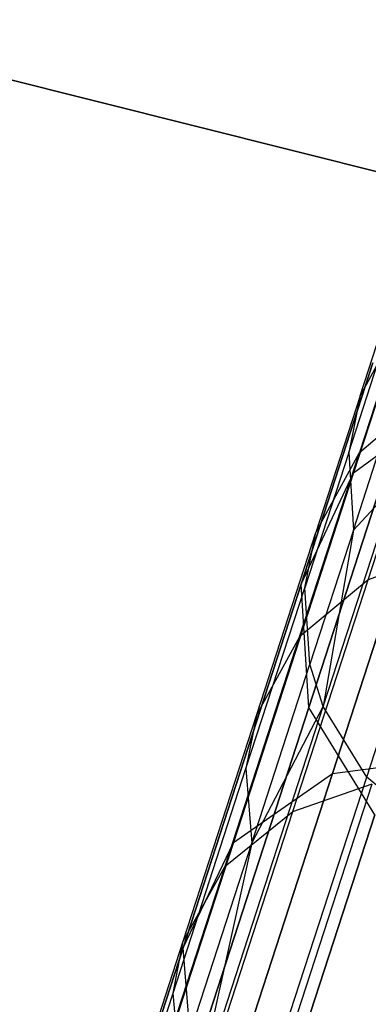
# Model space of a CAD drawing. Extents: x 0.3 to 7.1, y -3.38 to 3.38.
# Tile 383 of 394: x 4.48 to 4.61, y 2.89 to 3.26. Entities that reach past the tile are written whole.
import ezdxf

# ---------------------------------------------------------------- set-up
doc = ezdxf.new("R2010")
doc.units = 0
doc.header["$LTSCALE"] = 2.54
doc.layers.get('0').update_dxf_attribs({"linetype": 'CONTINUOUS'})

# ---------------------------------------------------------------- blocks, each defined once
blk = doc.blocks.new('SINGLES_B_BB_STL')
at = {"color": 0}
for p, q in [((4.62726, 3.19722, 1.7), (4.38383, 3.25825, 1.7)), ((4.38383, 3.25825, 1.9), (4.62726, 3.19722, 1.9)), ((4.38383, 3.25825, 1.9), (4.62726, 3.19722, 1.9)), ((4.62726, 3.19722, 1.7), (4.38383, 3.25825, 1.7)), ((4.62893, 3.17293, 16.55016), (4.60165, 3.08895, 16.13981)), ((4.62893, 3.17293, 16.55016), (4.60165, 3.08895, 16.13981)), ((4.60165, 3.08895, 12.12146), (4.62893, 3.17293, 11.71111)), ((4.60165, 3.08895, 12.12146), (4.62893, 3.17293, 11.71111)), ((4.60415, 3.11769, 39.63716), (4.61513, 3.15147, 39.41335)), ((4.60415, 3.11769, 39.63716), (4.61513, 3.15147, 39.41335)), ((4.62064, 3.1482, 39.64402), (4.60385, 3.09655, 39.86695)), ((4.62064, 3.1482, 39.64402), (4.60385, 3.09655, 39.86695)), ((4.62064, 3.1482, 39.64402), (4.60415, 3.11769, 39.63716)), ((4.62064, 3.1482, 39.64402), (4.60415, 3.11769, 39.63716)), ((4.60891, 3.12997, 16.55685), (4.58206, 3.04734, 16.15306)), ((4.60891, 3.12997, 16.55685), (4.58206, 3.04734, 16.15306)), ((4.58206, 3.04734, 12.10821), (4.60891, 3.12997, 11.70442)), ((4.58206, 3.04734, 12.10821), (4.60891, 3.12997, 11.70442)), ((4.59983, 3.09658, 39.63286), (4.61072, 3.13009, 39.41081)), ((4.59983, 3.09658, 39.63286), (4.61072, 3.13009, 39.41081)), ((4.60415, 3.11769, 39.63716), (4.58758, 3.06668, 39.85733)), ((4.60415, 3.11769, 39.63716), (4.58758, 3.06668, 39.85733)), ((4.63919, 3.11652, 16.12883), (4.59373, 2.9766, 15.72978)), ((4.63919, 3.11652, 16.12883), (4.59373, 2.9766, 15.72978)), ((4.59373, 2.9766, 12.53148), (4.63919, 3.11652, 12.13244)), ((4.59373, 2.9766, 12.53148), (4.63919, 3.11652, 12.13244)), ((4.60415, 3.11769, 39.63716), (4.59983, 3.09658, 39.63286)), ((4.60415, 3.11769, 39.63716), (4.59983, 3.09658, 39.63286)), ((4.60165, 3.08895, 16.13981), (4.63919, 3.11652, 16.12883)), ((4.60165, 3.08895, 16.13981), (4.63919, 3.11652, 16.12883)), ((4.60165, 3.08895, 12.12146), (4.63919, 3.11652, 12.13244)), ((4.60165, 3.08895, 12.12146), (4.63919, 3.11652, 12.13244)), ((4.60385, 3.09655, 39.86695), (4.62971, 3.11867, 39.8753)), ((4.60385, 3.09655, 39.86695), (4.62971, 3.11867, 39.8753)), ((4.60707, 3.04898, 40.09562), (4.62971, 3.11867, 39.8753)), ((4.60707, 3.04898, 40.09562), (4.62971, 3.11867, 39.8753)), ((4.60161, 3.06755, 39.62742), (4.61239, 3.10073, 39.4076)), ((4.60161, 3.06755, 39.62742), (4.61239, 3.10073, 39.4076)), ((4.58145, 3.02761, 40.08492), (4.60385, 3.09655, 39.86695)), ((4.58145, 3.02761, 40.08492), (4.60385, 3.09655, 39.86695)), ((4.59983, 3.09658, 39.63286), (4.58339, 3.04597, 39.85129)), ((4.59983, 3.09658, 39.63286), (4.58339, 3.04597, 39.85129)), ((4.58758, 3.06668, 39.85733), (4.60385, 3.09655, 39.86695)), ((4.58758, 3.06668, 39.85733), (4.60385, 3.09655, 39.86695)), ((4.59983, 3.09658, 39.63286), (4.60161, 3.06755, 39.62742)), ((4.59983, 3.09658, 39.63286), (4.60161, 3.06755, 39.62742)), ((4.60165, 3.08895, 16.13981), (4.55677, 2.95085, 15.74599)), ((4.60165, 3.08895, 16.13981), (4.55677, 2.95085, 15.74599)), ((4.55677, 2.95085, 12.51528), (4.60165, 3.08895, 12.12146)), ((4.55677, 2.95085, 12.51528), (4.60165, 3.08895, 12.12146)), ((4.58206, 3.04734, 16.15306), (4.60165, 3.08895, 16.13981)), ((4.58206, 3.04734, 16.15306), (4.60165, 3.08895, 16.13981)), ((4.58206, 3.04734, 12.10821), (4.60165, 3.08895, 12.12146)), ((4.58206, 3.04734, 12.10821), (4.60165, 3.08895, 12.12146)), ((4.59034, 3.00165, 39.83979), (4.61725, 3.0845, 39.40597)), ((4.59034, 3.00165, 39.83979), (4.61725, 3.0845, 39.40597)), ((4.60161, 3.06755, 39.62742), (4.61725, 3.0845, 39.40597)), ((4.60161, 3.06755, 39.62742), (4.61725, 3.0845, 39.40597)), ((4.61136, 3.08259, 16.56315), (4.58492, 3.00122, 16.16554)), ((4.61136, 3.08259, 16.56315), (4.58492, 3.00122, 16.16554)), ((4.58492, 3.00122, 12.09573), (4.61136, 3.08259, 11.69812)), ((4.58492, 3.00122, 12.09573), (4.61136, 3.08259, 11.69812)), ((4.56545, 2.99859, 40.0726), (4.58758, 3.06668, 39.85733)), ((4.56545, 2.99859, 40.0726), (4.58758, 3.06668, 39.85733)), ((4.58339, 3.04597, 39.85129), (4.58758, 3.06668, 39.85733)), ((4.58339, 3.04597, 39.85129), (4.58758, 3.06668, 39.85733)), ((4.60161, 3.06755, 39.62742), (4.58533, 3.01745, 39.84367)), ((4.60161, 3.06755, 39.62742), (4.58533, 3.01745, 39.84367)), ((4.60161, 3.06755, 39.62742), (4.59034, 3.00165, 39.83979)), ((4.60161, 3.06755, 39.62742), (4.59034, 3.00165, 39.83979)), ((4.60656, 2.97526, 39.83401), (4.63327, 3.05747, 39.40354)), ((4.60656, 2.97526, 39.83401), (4.63327, 3.05747, 39.40354)), ((4.63695, 3.05996, 40.10307), (4.60707, 3.04898, 40.09562)), ((4.63695, 3.05996, 40.10307), (4.60707, 3.04898, 40.09562)), ((4.58206, 3.04734, 16.15306), (4.5379, 2.91144, 15.76553)), ((4.58206, 3.04734, 16.15306), (4.5379, 2.91144, 15.76553)), ((4.5379, 2.91144, 12.49574), (4.58206, 3.04734, 12.10821)), ((4.5379, 2.91144, 12.49574), (4.58206, 3.04734, 12.10821)), ((4.57892, 2.96237, 40.30919), (4.60707, 3.04898, 40.09562)), ((4.57892, 2.96237, 40.30919), (4.60707, 3.04898, 40.09562)), ((4.60707, 3.04898, 40.09562), (4.58145, 3.02761, 40.08492)), ((4.60707, 3.04898, 40.09562), (4.58145, 3.02761, 40.08492)), ((4.58492, 3.00122, 16.16554), (4.58206, 3.04734, 16.15306)), ((4.58492, 3.00122, 16.16554), (4.58206, 3.04734, 16.15306)), ((4.58492, 3.00122, 12.09573), (4.58206, 3.04734, 12.10821)), ((4.58492, 3.00122, 12.09573), (4.58206, 3.04734, 12.10821)), ((4.56144, 2.97841, 40.06487), (4.58339, 3.04597, 39.85129)), ((4.56144, 2.97841, 40.06487), (4.58339, 3.04597, 39.85129)), ((4.58533, 3.01745, 39.84367), (4.58339, 3.04597, 39.85129)), ((4.58533, 3.01745, 39.84367), (4.58339, 3.04597, 39.85129)), ((4.55361, 2.94192, 40.29623), (4.58145, 3.02761, 40.08492)), ((4.55361, 2.94192, 40.29623), (4.58145, 3.02761, 40.08492)), ((4.58145, 3.02761, 40.08492), (4.56545, 2.99859, 40.0726)), ((4.58145, 3.02761, 40.08492), (4.56545, 2.99859, 40.0726)), ((4.5636, 2.95058, 40.0551), (4.58533, 3.01745, 39.84367)), ((4.5636, 2.95058, 40.0551), (4.58533, 3.01745, 39.84367)), ((4.59034, 3.00165, 39.83979), (4.58533, 3.01745, 39.84367)), ((4.59034, 3.00165, 39.83979), (4.58533, 3.01745, 39.84367)), ((4.53796, 2.91396, 40.28129), (4.56545, 2.99859, 40.0726)), ((4.53796, 2.91396, 40.28129), (4.56545, 2.99859, 40.0726)), ((4.58492, 3.00122, 16.16554), (4.54144, 2.8674, 15.78394)), ((4.58492, 3.00122, 16.16554), (4.54144, 2.8674, 15.78394)), ((4.54144, 2.8674, 12.47733), (4.58492, 3.00122, 12.09573)), ((4.54144, 2.8674, 12.47733), (4.58492, 3.00122, 12.09573)), ((4.54185, 2.85243, 40.25404), (4.59034, 3.00165, 39.83979)), ((4.54185, 2.85243, 40.25404), (4.59034, 3.00165, 39.83979)), ((4.56545, 2.99859, 40.0726), (4.56144, 2.97841, 40.06487)), ((4.56545, 2.99859, 40.0726), (4.56144, 2.97841, 40.06487)), ((4.5636, 2.95058, 40.0551), (4.59034, 3.00165, 39.83979)), ((4.5636, 2.95058, 40.0551), (4.59034, 3.00165, 39.83979)), ((4.60957, 2.96116, 16.17439), (4.58492, 3.00122, 16.16554)), ((4.60957, 2.96116, 16.17439), (4.58492, 3.00122, 16.16554)), ((4.60957, 2.96116, 12.08688), (4.58492, 3.00122, 12.09573)), ((4.60957, 2.96116, 12.08688), (4.58492, 3.00122, 12.09573)), ((4.60656, 2.97526, 39.83401), (4.59034, 3.00165, 39.83979)), ((4.60656, 2.97526, 39.83401), (4.59034, 3.00165, 39.83979)), ((4.59373, 2.9766, 15.72978), (4.6403, 2.98278, 15.72064)), ((4.59373, 2.9766, 15.72978), (4.6403, 2.98278, 15.72064)), ((4.59373, 2.9766, 12.53148), (4.6403, 2.98278, 12.54063)), ((4.59373, 2.9766, 12.53148), (4.6403, 2.98278, 12.54063)), ((4.59373, 2.9766, 15.72978), (4.53135, 2.78462, 15.35544)), ((4.59373, 2.9766, 15.72978), (4.53135, 2.78462, 15.35544)), ((4.53135, 2.78462, 12.90583), (4.59373, 2.9766, 12.53148)), ((4.53135, 2.78462, 12.90583), (4.59373, 2.9766, 12.53148)), ((4.53416, 2.89445, 40.27191), (4.56144, 2.97841, 40.06487)), ((4.53416, 2.89445, 40.27191), (4.56144, 2.97841, 40.06487)), ((4.55677, 2.95085, 15.74599), (4.59373, 2.9766, 15.72978)), ((4.55677, 2.95085, 15.74599), (4.59373, 2.9766, 15.72978)), ((4.55677, 2.95085, 12.51528), (4.59373, 2.9766, 12.53148)), ((4.55677, 2.95085, 12.51528), (4.59373, 2.9766, 12.53148)), ((4.56144, 2.97841, 40.06487), (4.5636, 2.95058, 40.0551)), ((4.56144, 2.97841, 40.06487), (4.5636, 2.95058, 40.0551)), ((4.55845, 2.82719, 40.24506), (4.60656, 2.97526, 39.83401)), ((4.55845, 2.82719, 40.24506), (4.60656, 2.97526, 39.83401)), ((4.63191, 2.95393, 39.83043), (4.60656, 2.97526, 39.83401)), ((4.63191, 2.95393, 39.83043), (4.60656, 2.97526, 39.83401)), ((4.57493, 2.86909, 40.52514), (4.6086, 2.97271, 40.31823)), ((4.57493, 2.86909, 40.52514), (4.6086, 2.97271, 40.31823)), ((4.57892, 2.96237, 40.30919), (4.6086, 2.97271, 40.31823)), ((4.57892, 2.96237, 40.30919), (4.6086, 2.97271, 40.31823)), ((4.54551, 2.85952, 40.51458), (4.57892, 2.96237, 40.30919)), ((4.54551, 2.85952, 40.51458), (4.57892, 2.96237, 40.30919)), ((4.55361, 2.94192, 40.29623), (4.57892, 2.96237, 40.30919)), ((4.55361, 2.94192, 40.29623), (4.57892, 2.96237, 40.30919)), ((4.60957, 2.96116, 16.17439), (4.56657, 2.82882, 15.79699)), ((4.60957, 2.96116, 16.17439), (4.56657, 2.82882, 15.79699)), ((4.56657, 2.82882, 12.46428), (4.60957, 2.96116, 12.08688)), ((4.56657, 2.82882, 12.46428), (4.60957, 2.96116, 12.08688)), ((4.55677, 2.95085, 15.74599), (4.49521, 2.76138, 15.37654)), ((4.55677, 2.95085, 15.74599), (4.49521, 2.76138, 15.37654)), ((4.49521, 2.76138, 12.88473), (4.55677, 2.95085, 12.51528)), ((4.49521, 2.76138, 12.88473), (4.55677, 2.95085, 12.51528)), ((4.5379, 2.91144, 15.76553), (4.55677, 2.95085, 15.74599)), ((4.5379, 2.91144, 15.76553), (4.55677, 2.95085, 15.74599)), ((4.5379, 2.91144, 12.49574), (4.55677, 2.95085, 12.51528)), ((4.5379, 2.91144, 12.49574), (4.55677, 2.95085, 12.51528)), ((4.53659, 2.86746, 40.26006), (4.5636, 2.95058, 40.0551)), ((4.53659, 2.86746, 40.26006), (4.5636, 2.95058, 40.0551)), ((4.5636, 2.95058, 40.0551), (4.54185, 2.85243, 40.25404)), ((4.5636, 2.95058, 40.0551), (4.54185, 2.85243, 40.25404)), ((4.52055, 2.84016, 40.49943), (4.55361, 2.94192, 40.29623)), ((4.52055, 2.84016, 40.49943), (4.55361, 2.94192, 40.29623)), ((4.53796, 2.91396, 40.28129), (4.55361, 2.94192, 40.29623)), ((4.53796, 2.91396, 40.28129), (4.55361, 2.94192, 40.29623)), ((4.5053, 2.81347, 40.48197), (4.53796, 2.91396, 40.28129)), ((4.5053, 2.81347, 40.48197), (4.53796, 2.91396, 40.28129)), ((4.53416, 2.89445, 40.27191), (4.53796, 2.91396, 40.28129)), ((4.53416, 2.89445, 40.27191), (4.53796, 2.91396, 40.28129)), ((4.5379, 2.91144, 15.76553), (4.47733, 2.725, 15.40198)), ((4.5379, 2.91144, 15.76553), (4.47733, 2.725, 15.40198)), ((4.47733, 2.725, 12.85928), (4.5379, 2.91144, 12.49574)), ((4.47733, 2.725, 12.85928), (4.5379, 2.91144, 12.49574)), ((4.54144, 2.8674, 15.78394), (4.5379, 2.91144, 15.76553)), ((4.54144, 2.8674, 15.78394), (4.5379, 2.91144, 15.76553)), ((4.54144, 2.8674, 12.47733), (4.5379, 2.91144, 12.49574)), ((4.54144, 2.8674, 12.47733), (4.5379, 2.91144, 12.49574)), ((4.50176, 2.79475, 40.47101), (4.53416, 2.89445, 40.27191)), ((4.50176, 2.79475, 40.47101), (4.53416, 2.89445, 40.27191)), ((4.53659, 2.86746, 40.26006), (4.53416, 2.89445, 40.27191)), ((4.53659, 2.86746, 40.26006), (4.53416, 2.89445, 40.27191))]:
    blk.add_line(p, q, dxfattribs=at)

msp = doc.modelspace()

# ---------------------------------------------------------------- block references
at = {"color": 0}
msp.add_blockref('SINGLES_B_BB_STL', (0, 0), dxfattribs=at)

doc.saveas('drawing.dxf')
